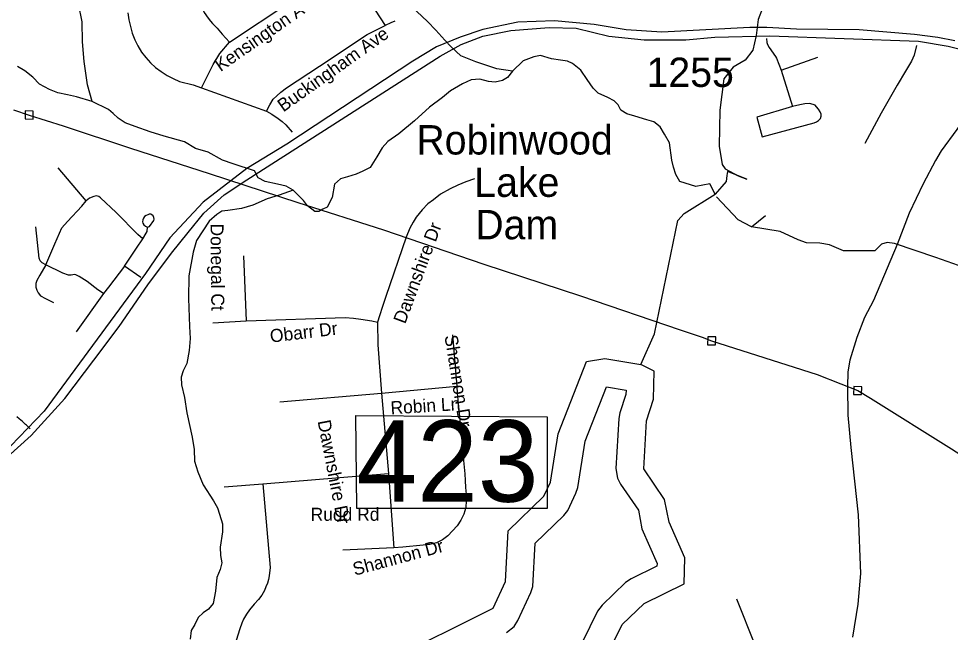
# Model space of a CAD drawing. Extents: x 1268485 to 1426702, y 514839 to 616766.
# Drawn here: x 1352734 to 1357420, y 546054 to 549142 of the extents above; entities that cross this region are included whole.
import ezdxf

# ---------------------------------------------------------------- set-up
doc = ezdxf.new("R2010")
doc.units = 0
for name, color, linetype in [('Old_Level_10', 7, 'Continuous'), ('Old_Level_21', 7, 'Continuous'), ('Old_Level_31', 7, 'Continuous'), ('Old_Level_32', 7, 'Continuous'), ('Old_Level_35', 7, 'Continuous'), ('Old_Level_50', 7, 'Continuous'), ('Old_Level_56', 7, 'Continuous'), ('Old_Level_58', 7, 'Continuous'), ('Old_Level_59', 7, 'Continuous'), ('Old_Level_60', 7, 'Continuous'), ('Old_Level_61', 7, 'Continuous'), ('Old_Level_62', 7, 'Continuous'), ('Old_Level_8', 7, 'Continuous')]:
    doc.layers.add(name, color=color, linetype=linetype)

msp = doc.modelspace()

# ---------------------------------------------------------------- linework, layer by layer
at = {"layer": 'Old_Level_21'}
msp.add_line((1355313.817, 548318.895), (1355313.817, 548318.895), dxfattribs=at)
at = {"layer": 'Old_Level_31'}
for p, q in [((1353881.373, 548387.577), (1353881.373, 548387.577)), ((1353928.081, 548359.201), (1353928.081, 548359.201)), ((1357152.929, 548005.514), (1357152.929, 548005.514))]:
    msp.add_line(p, q, dxfattribs=at)
msp.add_lwpolyline([(1354429.453, 547144.972), (1355392.14, 547138.268), (1355392.14, 546677.121), (1354435.02, 546677.121), (1354429.453, 547144.972)], dxfattribs=at)
at = {"layer": 'Old_Level_32'}
for points in [[(1352675.433, 546936.387), (1352796.785, 547044.455), (1352966.673, 547230.64), (1353112.291, 547422.897), (1353239.707, 547592.892), (1353383.303, 547803.362), (1353502.632, 547962.226), (1353585.554, 548065.437), (1353664.431, 548162.578), (1353767.577, 548255.67), (1353880.836, 548330.549), (1354854.168, 548952.377), (1354959.768, 549011.081), (1355069.28, 549054.13), (1355210.081, 549081.526), (1355401.726, 549097.181), (1355538.617, 549093.267), (1355702.309, 549054.433), (1355880.816, 549035.357), (1356090.086, 549034.563), (1356236.1, 549049.23), (1356512.374, 549054.756), (1357259.327, 549028.42), (1357408.372, 549004.141), (1357541.82, 548969.458)], [(1357443.338, 549030.649), (1357357.292, 549046.304), (1357239.959, 549061.958), (1356962.269, 549085.439), (1356645.466, 549089.353), (1356496.844, 549097.181), (1356410.799, 549097.181), (1355968.018, 549074.103), (1355789.495, 549085.385), (1355629.139, 549112.964), (1355428.693, 549130.514), (1355244.534, 549124.246), (1355067.892, 549087.893), (1354954.638, 549049.031), (1354835.624, 549000.142), (1354717.111, 548928.185), (1354081.949, 548510.742), (1353882.12, 548388.001), (1353662.408, 548219.243), (1353494.543, 548039.128), (1353371.171, 547859.015), (1352862.318, 547166.686), (1352694.452, 546992.643)], [(1357674.508, 548916.349), (1357452.327, 548584.407), (1357373.938, 548476.917), (1357344.905, 548427.53), (1357284.163, 548311.575), (1357213.657, 548162.617), (1357152.572, 548005.241)], [(1357152.572, 548005.241), (1357103.048, 547886.979), (1357034.107, 547724.587), (1356988.541, 547638.603), (1356949.495, 547537.671), (1356913.705, 547423.716), (1356904.915, 547365.613), (1356902.677, 547289.457), (1356903.944, 547146.968), (1356920.212, 546984.176), (1356956.588, 546645.943), (1356967.779, 546351.175), (1356954.349, 546196.624), (1356927.49, 546029.305)]]:
    msp.add_lwpolyline(points, dxfattribs=at)
at = {"layer": 'Old_Level_35'}
for p, q in [((1353793.635, 549023.93), (1354097.112, 549224.829)), ((1356569.835, 548882.136), (1356753.972, 548947.753)), ((1356569.835, 548882.136), (1356626.019, 548699.485)), ((1353653.892, 548792.989), (1353980.642, 548676.981)), ((1353073.902, 548225.61), (1352932.519, 548392.01)), ((1353864.583, 547948.431), (1353878.629, 547622.244)), ((1353348.672, 547838.984), (1353265.216, 547896.451)), ((1353161.152, 547759.424), (1353022.229, 547565.497)), ((1353710.999, 547612.299), (1353878.629, 547622.244)), ((1354915.577, 547551.809), (1354937.108, 547292.316)), ((1354558.479, 547257.611), (1354937.108, 547292.316)), ((1354048.002, 547213.627), (1354558.479, 547257.611)), ((1354558.479, 547257.611), (1354593.235, 546854.273)), ((1353961.367, 546800.755), (1354593.235, 546854.273)), ((1354593.235, 546854.273), (1354621.328, 546479.746)), ((1353767.491, 546785.939), (1353961.367, 546800.755)), ((1354621.328, 546479.746), (1354364.09, 546467.443)), ((1356438.704, 545989.979), (1356346.533, 546221.636))]:
    msp.add_line(p, q, dxfattribs=at)
for points in [[(1353576.587, 549708.854), (1353583.456, 549655.182), (1353589.095, 549620.374), (1353592.581, 549585.413), (1353596.17, 549550.503), (1353599.655, 549515.644), (1353603.244, 549480.734), (1353607.242, 549445.875), (1353611.549, 549411.17), (1353616.265, 549376.567), (1353621.596, 549342.068), (1353623.647, 549308.132), (1353631.336, 549272.606), (1353639.128, 549240.977), (1353651.329, 549208.066), (1353667.528, 549173.258), (1353687.623, 549143.577), (1353698.491, 549129.326), (1353708.128, 549117.074), (1353731.401, 549093.801), (1353757.853, 549063.505), (1353793.635, 549023.93)], [(1354480.252, 549259.073), (1354576.524, 549107.078), (1354576.524, 549107.078)], [(1353282.748, 549171.054), (1353288.079, 549136.246), (1353295.358, 549101.695), (1353305.098, 549068.067), (1353318.016, 549035.823), (1353333.703, 549004.245), (1353352.158, 548973.948), (1353372.868, 548945.65), (1353396.141, 548919.916), (1353422.388, 548896.54), (1353450.788, 548875.369), (1353480.52, 548856.607), (1353511.278, 548840.254), (1353543.164, 548826.054), (1353611.959, 548808.163), (1353653.892, 548792.989)], [(1353980.642, 548676.981), (1353996.329, 548707.38), (1354014.476, 548735.985), (1354031.905, 548753.312), (1354052, 548771.254), (1354080.4, 548793.143), (1354247.62, 548903.359), (1354487.121, 549062.069), (1354576.524, 549107.078)], [(1354625.018, 549128.352), (1354606.256, 549119.945), (1354576.524, 549107.078)], [(1353653.892, 548792.989), (1353711.511, 548910.433), (1353745.242, 548966.823), (1353793.635, 549023.93)], [(1356494.581, 549042.333), (1356497.144, 549022.084), (1356500.425, 549011.831), (1356509.037, 548995.991), (1356539.897, 548951.751), (1356546.151, 548942.267), (1356569.835, 548882.136)], [(1357250.095, 549006.398), (1357237.792, 548957.338), (1357224.669, 548927.145), (1357195.039, 548878.393), (1357152.798, 548807.958), (1357071.392, 548666.677), (1356990.499, 548513.298)], [(1353980.642, 548676.981), (1354007.607, 548661.602), (1354038.775, 548640.225), (1354058.972, 548624.693), (1354076.914, 548607.366), (1354109.107, 548571.02)], [(1356626.019, 548699.485), (1356446.599, 548645.762), (1356472.743, 548546.927), (1356734.287, 548617.26), (1356746.077, 548621.976), (1356757.15, 548629.102), (1356766.582, 548640.175), (1356769.761, 548650.478), (1356769.761, 548660.731), (1356765.865, 548672.624), (1356757.15, 548686.055), (1356746.897, 548698.665), (1356739.721, 548705.791), (1356730.288, 548710.558), (1356712.141, 548714.506), (1356688.355, 548712.916), (1356663.134, 548708.2), (1356626.019, 548699.485)], [(1355025.998, 548336.543), (1354983.347, 548320.088), (1354943.259, 548304.555), (1354903.479, 548285.793), (1354856.112, 548259.29), (1354819.613, 548230.634), (1354791.008, 548209.616), (1354763.326, 548179.833), (1354733.594, 548142.308), (1354718.112, 548118.009), (1354700.478, 548087.149), (1354682.843, 548042.96), (1354581.24, 547743.738), (1354564.118, 547694.167), (1354548.226, 547645.877), (1354539.204, 547614.709)], [(1353357.797, 548034.399), (1353332.78, 548056.545), (1353224.205, 548165.992), (1353145.978, 548240.733), (1353137.161, 548246.987), (1353125.473, 548250.576), (1353112.144, 548247.858), (1353089.896, 548238.067), (1353073.902, 548225.61)], [(1352871.003, 547903.576), (1352915.499, 548008.562), (1352951.076, 548088.635), (1352978.758, 548120.623), (1353051.654, 548198.953), (1353073.902, 548225.61)], [(1353381.173, 548092.326), (1353391.63, 548096.837), (1353413.673, 548126.262), (1353415.109, 548132.927), (1353413.673, 548140.77), (1353410.29, 548149.331), (1353404.241, 548154.919), (1353397.884, 548157.482), (1353390.912, 548157.482), (1353383.018, 548154.919), (1353374.508, 548151.586), (1353367.331, 548145.64), (1353362.103, 548137.387), (1353358.719, 548129.185), (1353356.669, 548120.265), (1353357.797, 548113.549), (1353363.23, 548104.271), (1353371.125, 548097.555), (1353381.173, 548092.326)], [(1352871.003, 547903.576), (1352851.523, 547913.367), (1352842.603, 547923.107), (1352837.272, 547936.487), (1352820.355, 548094.889)], [(1353357.797, 548034.399), (1353375.636, 548062.133), (1353380.045, 548071.463), (1353381.173, 548092.326)], [(1353265.216, 547896.451), (1353325.706, 547986.314), (1353357.797, 548034.399)], [(1352871.003, 547903.576), (1352839.835, 547851.954), (1352824.764, 547825.246), (1352819.535, 547809.252), (1352820.355, 547790.541), (1352824.764, 547776.29), (1352831.018, 547763.013), (1352843.526, 547747.019), (1352868.337, 547733.639), (1352909.348, 547714.057)], [(1353161.152, 547759.424), (1353132.649, 547778.136), (1353077.49, 547819.915), (1353037.403, 547843.957), (1353021.409, 547852.877), (1353014.232, 547854.62), (1352998.238, 547851.954), (1352985.012, 547851.954), (1352955.587, 547861.745), (1352871.003, 547903.576)], [(1353265.216, 547896.451), (1353185.143, 547790.541), (1353161.152, 547759.424)], [(1353878.629, 547622.244), (1354375.88, 547637.623), (1354417.916, 547635.06), (1354454.723, 547629.985), (1354509.984, 547621.681), (1354539.204, 547614.709)], [(1354539.204, 547614.709), (1354539.512, 547500.546), (1354558.479, 547257.611)], [(1354937.108, 547292.316), (1354939.978, 547258.431), (1354943.157, 547224.546), (1354946.233, 547190.61), (1354949.513, 547156.674), (1354952.897, 547122.737), (1354956.075, 547088.853), (1354959.458, 547054.917), (1354962.739, 547020.981), (1354966.02, 546987.045), (1354969.096, 546953.211), (1354971.967, 546919.275), (1354974.837, 546885.39), (1354977.503, 546851.505), (1354979.861, 546817.672), (1354982.014, 546783.889), (1354983.86, 546750.055), (1354985.397, 546716.324), (1354983.244, 546682.235), (1354973.504, 546648.862), (1354958.126, 546618.771), (1354938.851, 546590.679), (1354916.603, 546564.33), (1354892.406, 546539.979), (1354865.955, 546518.962), (1354834.582, 546504.25), (1354801.671, 546496.918), (1354768.145, 546492.254), (1354734.209, 546488.819), (1354700.273, 546486.102), (1354666.131, 546483.642), (1354621.328, 546479.746)], [(1352791.238, 547078.088), (1352772.885, 547096.901), (1352768.784, 547100.336), (1352758.122, 547110.332), (1352751.765, 547116.33), (1352744.588, 547122.276), (1352736.796, 547127.813), (1352724.391, 547139.193)], [(1353961.367, 546800.755), (1353998.482, 546380.859), (1353993.663, 546338.003), (1353989.972, 546319.805), (1353985.769, 546302.324), (1353977.464, 546282.486), (1353969.877, 546264.339), (1353956.651, 546241.885), (1353940.144, 546220.047), (1353918.614, 546196.927), (1353894.52, 546167.195), (1353879.962, 546145.357), (1353865.403, 546121.263), (1353855.868, 546101.117), (1353845.615, 546071.385), (1353799.991, 545922.67), (1353680.343, 545544.247), (1353591.453, 545263.325), (1353582.636, 545238.36), (1353571.358, 545206.988), (1353556.902, 545174.64), (1353539.985, 545139.628), (1353509.843, 545088.365), (1353502.666, 545077.497)]]:
    msp.add_lwpolyline(points, dxfattribs=at)
at = {"layer": 'Old_Level_50'}
for p, q in [((1353889.689, 548370.989), (1353889.689, 548370.989)), ((1357152.929, 548005.514), (1357152.929, 548005.514))]:
    msp.add_line(p, q, dxfattribs=at)
at = {"layer": 'Old_Level_56'}
for points in [[(1352706.997, 548682.743), (1352786.516, 548656.93), (1352957.315, 548603.267), (1353296.986, 548489.575), (1353692.422, 548362.956), (1354137.491, 548216.928), (1354568.724, 548079.383), (1355073.077, 547906.35), (1355559.907, 547747.475), (1356060.295, 547576.323), (1356171.614, 547539.865), (1356219.254, 547520.897), (1356749.684, 547351.14), (1356868.802, 547304.521), (1356953.959, 547270.591), (1357019.234, 547233.059), (1357425.888, 546977.953), (1358076.966, 546559.45), (1359440.518, 545690.996), (1359912.13, 545392.563), (1360036.518, 545309.62), (1360237.745, 545187.112), (1360484.772, 545043.673)], [(1352766.111, 548637.332), (1352806.114, 548636.525), (1352806.919, 548676.529), (1352766.917, 548677.334), (1352766.111, 548637.332)], [(1356198.85, 547501.299), (1356238.853, 547500.493), (1356239.658, 547540.496), (1356199.655, 547541.301), (1356198.85, 547501.299)], [(1356933.555, 547250.992), (1356973.557, 547250.186), (1356974.363, 547290.19), (1356934.36, 547290.995), (1356933.555, 547250.992)]]:
    msp.add_lwpolyline(points, dxfattribs=at)
at = {"layer": 'Old_Level_58'}
msp.add_line((1355748.418, 547427.586), (1355748.418, 547427.586), dxfattribs=at)
at = {"layer": 'Old_Level_59'}
for points in [[(1356482.688, 549210.527), (1356452.955, 549138.194), (1356442.908, 549057.353), (1356427.016, 548983.688), (1356387.954, 548933.604), (1356328.181, 548898.078), (1356280.814, 548839.178), (1356259.899, 548681.543), (1356256.413, 548500.482), (1356271.997, 548408.004), (1356287.291, 548385.681), (1356352.582, 548350.897), (1356395.951, 548333.775), (1356299.233, 548372.023), (1356295.821, 548353.244), (1356292.409, 548322.512), (1356237.664, 548258.947)], [(1356237.664, 548258.947), (1356210.517, 548310.562), (1356140.568, 548296.903), (1356058.676, 548322.512), (1356039.91, 548358.365), (1356028.292, 548393.958), (1356019.065, 548430.252), (1356006.967, 548516.631), (1355981.951, 548560.614), (1355960.728, 548597.164), (1355929.15, 548622.438), (1355893.368, 548632.998), (1355833.8, 548650.581), (1355792.072, 548662.935), (1355762.442, 548681.595), (1355749.011, 548708.098), (1355729.429, 548728.193), (1355697.748, 548745.264), (1355648.228, 548766.743), (1355622.802, 548792.733), (1355593.787, 548835.948), (1355560.774, 548882.597), (1355519.456, 548915.405), (1355493.722, 548928.273), (1355459.785, 548933.04), (1355414.009, 548939.546), (1355357.708, 548956.619), (1355325.293, 548949.79), (1355270.699, 548929.303), (1355218.439, 548877.983)], [(1353104.045, 548724.451), (1353024.484, 548748.185), (1352978.758, 548758.951), (1352930.878, 548768.127), (1352889.355, 548785.402), (1352837.784, 548811.854), (1352804.566, 548846.97), (1352765.196, 548879.778), (1352727.672, 548901.052)], [(1355218.439, 548877.983), (1355191.782, 548846.508), (1355167.484, 548830.616), (1355131.19, 548821.491), (1355097.356, 548826.259), (1355053.577, 548837.845), (1355009.491, 548834.615), (1354966.943, 548813.289), (1354906.145, 548778.43), (1354865.442, 548745.571), (1354800.338, 548696.871), (1354724.674, 548627), (1354645.319, 548562.101), (1354590.365, 548523.807), (1354561.76, 548492.383), (1354534.693, 548446.964), (1354501.475, 548393.497), (1354465.078, 548374.53), (1354430.629, 548358.791), (1354388.286, 548345.72), (1354352.094, 548336.595), (1354321.541, 548309.323), (1354310.758, 548242.106), (1354285.167, 548192.595), (1354262.988, 548184.058), (1354244.221, 548172.108), (1354223.748, 548172.108), (1354187.13, 548200.389), (1354165.702, 548227.097), (1354114.746, 548278.206)], [(1354114.746, 548278.206), (1354079.17, 548298.609), (1354035.391, 548309.323), (1353974.159, 548321.969), (1353938.523, 548341.075), (1353919.136, 548375.491), (1353813.183, 548411.225), (1353759.074, 548430.658), (1353687.168, 548469.269), (1353623.16, 548489.283), (1353567.872, 548522.27), (1353466.372, 548550.567), (1353394.808, 548571.687), (1353319.349, 548599.472), (1353269.727, 548616.901), (1353234.253, 548641.405), (1353208.724, 548664.063), (1353185.245, 548684.209), (1353104.045, 548724.451)], [(1355863.943, 547401.813), (1355932, 547556.372), (1356050.146, 548126.176), (1356080.428, 548160.747), (1356237.664, 548258.947)], [(1356420.365, 548093.738), (1356352.122, 548129.591), (1356244.639, 548245.685)], [(1359444.87, 547188.662), (1359238.895, 547310.975), (1358957.871, 547418.32), (1358344.971, 547588.257), (1357346.606, 547940.912), (1357138.539, 548010.828), (1357102.129, 548016.104), (1357074.612, 548006.573), (1357040.744, 547973.743), (1356883.052, 547973.743), (1356812.143, 548003.396), (1356762.859, 548012.214), (1356696.323, 548013.922), (1356655.377, 548029.287), (1356563.249, 548070.262), (1356420.365, 548093.738), (1356490.172, 548151.125)]]:
    msp.add_lwpolyline(points, dxfattribs=at)
at = {"layer": 'Old_Level_60'}
for points in [[(1355323.016, 544379.756), (1355248.992, 544430.506), (1355287.952, 544705.43), (1355276.982, 544955.132), (1355105.968, 545125.94), (1355178.967, 545433.006), (1355173.943, 545574.287), (1355091.922, 545651.489), (1354602.975, 545763.089), (1354544.946, 545813.48), (1354588.929, 545911.034), (1355119.912, 546176.064), (1355181.94, 546309.398), (1355195.986, 546565.15), (1355374.894, 546738.829), (1355408.933, 546810.29), (1355447.892, 547052.456), (1355589.891, 547417.244), (1355681.959, 547431.803), (1355863.943, 547401.813)], [(1355323.016, 544379.756), (1355397.962, 544417.64), (1355508.998, 544901.203), (1355539.961, 545150.086), (1355493.927, 545357.803), (1355635.002, 545715.978), (1355654.995, 545863.308), (1355768.901, 546094.043), (1355879.937, 546200.157), (1356081.913, 546297.865), (1356084.989, 546429.149), (1356004.916, 546607.954), (1355982.976, 546723.296), (1355877.989, 546876.367), (1355891.933, 547118.996), (1355926.894, 547226.648), (1355929.97, 547367.724), (1355863.943, 547401.813)]]:
    msp.add_lwpolyline(points, dxfattribs=at)
at = {"layer": 'Old_Level_61'}
for points in [[(1355187.816, 546053.826), (1355226.1, 546083.962), (1355244.963, 546113.542), (1355310.199, 546254.058), (1355319.843, 546284.731), (1355332.366, 546502.92), (1355475.234, 546641.437), (1355495.257, 546667.225), (1355536.892, 546754.012), (1355546.226, 546783.854), (1355583.529, 547015.596), (1355689.874, 547288.909), (1355788.933, 547272.586)], [(1355788.933, 547272.586), (1355787.965, 547250.893), (1355757.914, 547158.577), (1355752.7, 547130.886), (1355738.072, 546878.231), (1355745.266, 546830.478), (1355760.566, 546800.567), (1355851.122, 546668.43), (1355868.896, 546575.218), (1355944.624, 546401.208), (1355944.272, 546386.473), (1355814.847, 546323.86), (1355786.771, 546304.321), (1355668.754, 546191.43), (1355646.059, 546160.629), (1355527.532, 545920.752)]]:
    msp.add_lwpolyline(points, dxfattribs=at)
at = {"layer": 'Old_Level_62'}
for points in [[(1353104.045, 548724.451), (1353079.848, 548808.625), (1353062.419, 548925.505), (1353054.627, 549025.775), (1353052.884, 549125.943), (1353034.84, 549215.756)], [(1355218.439, 548877.983), (1355138.674, 548889.466), (1355033.482, 548924.377), (1354958.023, 548955.442), (1354909.016, 549000.759), (1354877.745, 549033.362), (1354832.839, 549084.368), (1354789.675, 549127.891), (1354709.397, 549203.35)], [(1354114.746, 548278.206), (1354044.106, 548253.344), (1353983.718, 548234.889), (1353911.027, 548202.696), (1353854.638, 548187.42), (1353786.355, 548177.32), (1353756.213, 548173.784), (1353729.864, 548156.302), (1353691.109, 548123.392), (1353659.941, 548073.974), (1353628.978, 548026.197), (1353611.651, 547966.629), (1353588.993, 547847.289), (1353588.48, 547733.229), (1353593.401, 547592.819), (1353596.067, 547532.842), (1353590.736, 547473.069), (1353579.253, 547406.786), (1353560.491, 547369.415), (1353551.673, 547337.632), (1353552.904, 547299.852), (1353567.462, 547235.516), (1353579.765, 547158.981), (1353607.037, 547036.155), (1353615.752, 546974.434), (1353618.52, 546916.097), (1353635.335, 546861.604), (1353661.991, 546797.064), (1353714.177, 546715.607), (1353733.349, 546681.568), (1353744.627, 546649.324), (1353759.699, 546600.624), (1353758.776, 546560.434), (1353746.985, 546482.719), (1353748.113, 546440.837), (1353755.29, 546404.594), (1353746.473, 546371.119), (1353729.659, 546329.596), (1353724.122, 546261.57), (1353712.844, 546199.44), (1353688.135, 546170.425), (1353661.684, 546152.893), (1353637.18, 546129.568), (1353620.366, 546093.838), (1353601.706, 546063.848), (1353596.785, 546020.429)]]:
    msp.add_lwpolyline(points, dxfattribs=at)

# ---------------------------------------------------------------- texts
at = {"layer": 'Old_Level_10'}
for s, height, rotation, p in [('Kensington Ave', 65.61666, 34.930258, (1353749.094, 548872.632)), ('Buckingham Ave', 65.61666, 35.432983, (1354064.982, 548669.796)), ('Dawnshire Dr', 65.61666, 69.601992, (1354677.67, 547602.605)), ('Donegal Ct', 65.6167, 270.587281, (1353698.506, 548110.845)), ('Obarr Dr', 65.6167, 6.803678, (1354001.604, 547511.764)), ('Shannon Dr', 65.6167, 279.2033, (1354875.252, 547545.27)), ('Robin Ln', 65.6167, 3.580931, (1354606.099, 547150.765)), ('Dawnshire Dr', 65.61666, 280.968978, (1354236.97, 547116.603)), ('Rudd Rd', 65.6167, 0.080617, (1354202.187, 546615.297)), ('Shannon Dr', 65.6167, 15.104417, (1354424.478, 546339.006))]:
    msp.add_text(s, height=height, rotation=rotation, dxfattribs=at).set_placement(p)
at = {"layer": 'Old_Level_21'}
for s, rotation, p in [('Robinwood', 0.000019, (1354734.161, 548458.33)), ('Lake', 0.000017, (1355025.4, 548245.076)), ('Dam', 0.000019, (1355030.519, 548031.822))]:
    msp.add_text(s, height=147.6375, rotation=rotation, dxfattribs=at).set_placement(p)
at = {"layer": 'Old_Level_31'}
msp.add_text('423', height=410.1042, dxfattribs=at).set_placement((1354433.383, 546711.492))
at = {"layer": 'Old_Level_8'}
msp.add_text('1255', height=147.6375, dxfattribs=at).set_placement((1355891.911, 548798.213))

doc.saveas('drawing.dxf')
